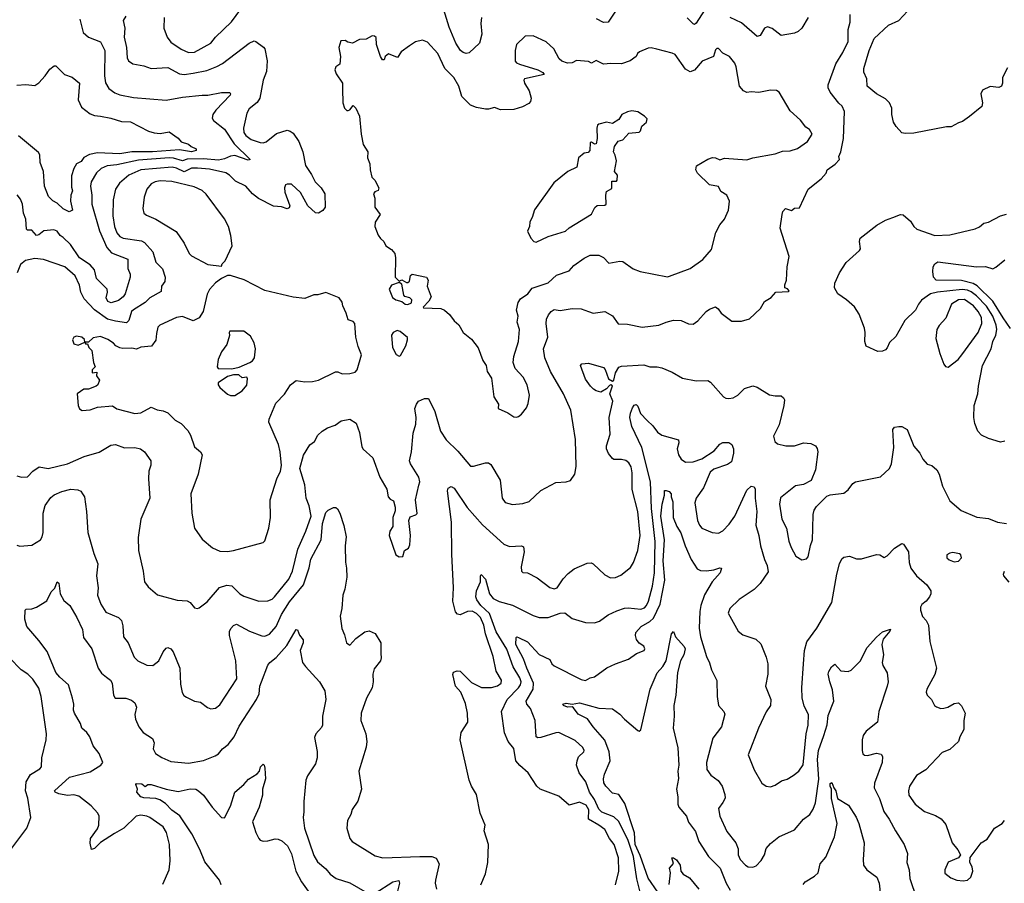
# Model space of a CAD drawing. Extents: x 1493970 to 1595317, y 729910 to 844791.
# Tile 320 of 338: x 1561753 to 1568351, y 813874 to 819661. Entities that reach past the tile are written whole.
import ezdxf

# ---------------------------------------------------------------- set-up
doc = ezdxf.new("R2010")
doc.units = 0

msp = doc.modelspace()

# ---------------------------------------------------------------- linework, layer by layer
at = {"layer": '0CON10XD'}
for points in [[(1562885, 819441.5), (1562925, 819444.6), (1563034.5, 819505), (1563065.3, 819544.7), (1563172.7, 819647.3), (1563258.6, 819765)], [(1564847.5, 819675), (1564842.7, 819635), (1564850, 819565), (1564834.4, 819505), (1564765, 819438.8), (1564745, 819435.7), (1564725, 819440.6), (1564706.9, 819455), (1564675, 819504.4), (1564631.8, 819611.8), (1564587.2, 819757.2)], [(1562463.5, 819685), (1562447.5, 819655), (1562458.5, 819605), (1562453.8, 819545), (1562470, 819475), (1562473.1, 819405), (1562482, 819385), (1562512.5, 819365), (1562585, 819351.1), (1562635, 819333.3), (1562745, 819340.9), (1562825, 819299.1), (1562855, 819293.8), (1562915, 819302.5), (1563008.1, 819321.9), (1563075, 819346.5), (1563113, 819367), (1563291.2, 819505), (1563325, 819518.8), (1563336.1, 819516.1), (1563387.7, 819477.7), (1563395.7, 819465.7), (1563411.5, 819385), (1563407.8, 819315), (1563385.6, 819255), (1563363.1, 819135), (1563343.6, 819106.4), (1563290.8, 819065), (1563274.3, 819035), (1563252.5, 818935), (1563255.4, 818905), (1563269.1, 818885), (1563305, 818857.9), (1563365, 818837.8), (1563385, 818836.7), (1563405, 818843.6), (1563475, 818897.8), (1563545, 818921.5), (1563565, 818915.4), (1563585, 818900), (1563624.2, 818845), (1563650.6, 818775), (1563668.6, 818685), (1563709.4, 818625), (1563734.2, 818575), (1563772.9, 818535), (1563797.8, 818495), (1563799.5, 818405), (1563785, 818382.5), (1563755, 818363.8), (1563735, 818366.7), (1563685, 818414), (1563635, 818502.9), (1563575, 818558.5), (1563545, 818560), (1563535, 818554), (1563526.7, 818535), (1563529.5, 818505), (1563562.5, 818415), (1563559.4, 818400.6), (1563545, 818394.4), (1563507.4, 818407.4), (1563455, 818411.5), (1563352.7, 818462.7), (1563313.4, 818493.4), (1563268.9, 818545), (1563199.7, 818579.7), (1563159.5, 818619.5), (1563134.2, 818635), (1563025, 818659.5), (1562944.3, 818665.7), (1562903.8, 818666.2), (1562855, 818642.4), (1562805, 818665.6), (1562775, 818672.3), (1562565, 818656), (1562485, 818620), (1562421.9, 818565), (1562395.5, 818525), (1562379.1, 818455), (1562376.7, 818346.7), (1562387.6, 818275), (1562405, 818232.2), (1562425, 818209.1), (1562447.7, 818197.7), (1562568.6, 818178.6), (1562589, 818169), (1562644.4, 818105), (1562666.6, 818036.6), (1562710.9, 817990.9), (1562728.1, 817935), (1562725, 817907.5), (1562703.8, 817875), (1562700.6, 817839.4), (1562625, 817797.7), (1562593.4, 817766.6), (1562515, 817718.2), (1562502.7, 817705), (1562485, 817645.7), (1562469.6, 817630.4), (1562395, 817640.4), (1562342, 817655), (1562255, 817718.1), (1562185, 817791.8), (1562163.3, 817835), (1562155, 817881.4), (1562125, 817944), (1562055, 818004.4), (1561913.6, 818053.6), (1561855, 818060.5), (1561791.7, 818048.3), (1561758.8, 818021.2), (1561736.2, 817965)], [(1562722.5, 819675), (1562719.2, 819605), (1562740.8, 819545), (1562765, 819510.8), (1562835, 819463.5), (1562885, 819441.5)], [(1562955, 815721.2), (1563008.7, 815761.3), (1563093.2, 815856.8), (1563142.3, 815872.3), (1563175, 815868.8), (1563229.5, 815815), (1563255, 815797.9), (1563355, 815765.6), (1563415, 815766.2), (1563445, 815779.1), (1563461.8, 815795), (1563556.8, 815913.2), (1563580.3, 815965), (1563616.2, 816113.8), (1563670.9, 816235), (1563705.3, 816335), (1563694, 816404), (1563672.2, 816455), (1563663.5, 816545), (1563630, 816655), (1563656.1, 816743.9), (1563697.3, 816812.7), (1563728.8, 816835), (1563752, 816878), (1563780, 816905), (1563815, 816925.7), (1563866.2, 816945), (1563907.6, 816972.4), (1563965, 816985.6), (1564006.8, 816956.8), (1564030, 816895), (1564045, 816800), (1564055, 816784), (1564120, 816725), (1564166.1, 816596.1), (1564213.3, 816515), (1564222.5, 816465), (1564235, 816447.5), (1564257, 816437), (1564270, 816395), (1564269.5, 816370.5), (1564254.3, 816325.7), (1564254.1, 816265.9), (1564234.2, 816235), (1564229.2, 816205), (1564273.3, 816075), (1564295, 816062.5), (1564320, 816065), (1564332.5, 816105), (1564359.5, 816120.5), (1564368.3, 816141.7), (1564372.2, 816205), (1564360, 816305), (1564370.7, 816329.3), (1564407, 816343), (1564417, 816353), (1564406, 816445), (1564427.9, 816542.1), (1564434.3, 816565.7), (1564428.9, 816595), (1564371.2, 816685), (1564366, 816705), (1564378.6, 816765), (1564389.7, 816890.3), (1564407.9, 816952.1), (1564410, 816995), (1564401.8, 817055), (1564411.2, 817085), (1564425, 817104.2), (1564465, 817122), (1564493.3, 817123.3), (1564535, 817036), (1564573.8, 816905), (1564611.6, 816845), (1564689.4, 816769.4), (1564775, 816670.6), (1564795, 816670.5), (1564875, 816692.9), (1564895, 816692.5), (1564911.1, 816681.1), (1564972, 816575), (1564985.7, 816455.7), (1565005.5, 816425.5), (1565055, 816413.6), (1565125, 816419.4), (1565166.3, 816433.7), (1565245, 816506), (1565345, 816561.2), (1565415, 816563.8), (1565445, 816573.3), (1565474.1, 816615.9), (1565483, 816667), (1565478.3, 816848.3), (1565445.7, 817045), (1565396.7, 817155), (1565310.7, 817305), (1565272.7, 817395), (1565262.9, 817455), (1565292.7, 817535), (1565281.2, 817625), (1565283.3, 817655), (1565295.6, 817684.4), (1565313.6, 817706.4), (1565335, 817719.2), (1565375, 817712.5), (1565455, 817726), (1565515, 817724), (1565563.6, 817706.4), (1565595, 817693.8), (1565675, 817706), (1565725, 817676.2), (1565764.4, 817624.4), (1565825, 817620.8), (1565925, 817601.2), (1566035, 817613.6), (1566084.5, 817635.5), (1566135, 817647.8), (1566185, 817645.6), (1566235, 817623.8), (1566265, 817622), (1566297, 817643), (1566353.6, 817706.4), (1566375, 817722), (1566415, 817736.2), (1566433.9, 817723.9), (1566454.1, 817694.1), (1566525, 817641.2), (1566589.5, 817640.5), (1566643.9, 817656.1), (1566716.2, 817725), (1566745, 817772.5), (1566789.3, 817800.7), (1566820, 817835), (1566905, 817840), (1566910, 817845), (1566898.3, 817858.3), (1566880, 817865), (1566880, 817885), (1566892.5, 817915), (1566896.7, 818005), (1566908.8, 818075), (1566848, 818265), (1566862, 818355), (1566866.7, 818375), (1566885, 818396.7), (1566925, 818383.3), (1566945, 818397.5), (1566979.5, 818400.5), (1567036.2, 818525), (1567124.2, 818595.8), (1567156.1, 818633.9), (1567163.8, 818655), (1567217.1, 818692.9), (1567246.2, 818725), (1567241.2, 818745), (1567255.8, 818775), (1567274, 818865), (1567279.6, 819045), (1567265, 819081.4), (1567241.9, 819101.9), (1567184.2, 819175), (1567170, 819205), (1567170, 819225), (1567221.4, 819365), (1567268.3, 819441.7), (1567304, 819515), (1567304.3, 819595.7), (1567318.1, 819645), (1567318.6, 819695)], [(1565745, 819719.2), (1565695.4, 819644.6), (1565665, 819642.5), (1565617.6, 819667.6)], [(1566342.1, 819725), (1566285, 819638), (1566275, 819630), (1566265, 819632.5), (1566225, 819674.2)], [(1567036.1, 819676.1), (1566994, 819605), (1566968.7, 819581.3), (1566945, 819570.6), (1566855, 819554.3), (1566795, 819602.7), (1566765, 819612.3), (1566743.3, 819605), (1566715, 819556), (1566695, 819548.6), (1566590.4, 819640.4), (1566515, 819675.2)], [(1568371.7, 819338.3), (1568339.1, 819275), (1568338.6, 819235), (1568331.2, 819215), (1568315, 819208), (1568255, 819213.3), (1568205, 819188.4), (1568194.4, 819165), (1568204.7, 819105), (1568200.5, 819079.5), (1568118.3, 819011.7), (1568070.7, 818979.3), (1568045, 818970), (1567995, 818942.5), (1567963, 818943), (1567745, 818900), (1567687.6, 818897.6), (1567665, 818902.5), (1567625.7, 818945), (1567609.4, 818975), (1567598.1, 819025), (1567598.3, 819068.3), (1567581.9, 819105), (1567555, 819131.5), (1567493.5, 819163.5), (1567430.8, 819215), (1567428.8, 819265), (1567410.3, 819310.3), (1567409.4, 819335), (1567444.6, 819455), (1567478, 819535), (1567575, 819624), (1567643.8, 819655), (1567702.4, 819717.6)], [(1562156, 819665), (1562179.2, 819575), (1562214.5, 819544.5), (1562295, 819513.8), (1562324.2, 819455.8), (1562322, 819285), (1562327.5, 819237.5), (1562349.8, 819199.8), (1562391.7, 819171.7), (1562425, 819157.8), (1562515, 819140.4), (1562735, 819122.7), (1562845, 819142.5), (1562975, 819156.5), (1563015, 819154.5), (1563105, 819174.5), (1563162.3, 819172.3), (1563166.9, 819165), (1563163.3, 819155), (1563068.2, 819055), (1563047.1, 819025), (1563042.2, 819002.2), (1563051.9, 818985), (1563126.6, 818926.6), (1563189.9, 818829.9), (1563298, 818725), (1563285, 818720.6), (1563195, 818750.7), (1563165, 818746.6), (1563125, 818728.1), (1563085, 818720.4), (1562985, 818728.7), (1562875, 818725.6), (1562844, 818716), (1562785, 818733.4), (1562755, 818735.6), (1562549.7, 818720.3), (1562405, 818688.8), (1562338.4, 818681.6), (1562300, 818665), (1562267.3, 818635), (1562232.1, 818575), (1562228.5, 818545), (1562236.8, 818485), (1562236.6, 818425), (1562287, 818247), (1562336.8, 818135), (1562368.1, 818098.1), (1562477.1, 818057.1), (1562477.1, 817995), (1562492.6, 817955), (1562493.7, 817935), (1562460.3, 817825), (1562446, 817804), (1562415, 817780.3), (1562365.5, 817764.5), (1562345, 817771.9), (1562333.1, 817796.9), (1562341.9, 817835), (1562338.6, 817855), (1562267.6, 817927.6), (1562254, 817985), (1562225, 818017.6), (1562154.3, 818065), (1562093.3, 818155), (1562045, 818202.9), (1562024.7, 818214.7), (1562005, 818244.4), (1561982.6, 818252.6), (1561915, 818246.2), (1561881.4, 818218.6), (1561865.3, 818215.3), (1561835, 818251.8), (1561805, 818252), (1561798.1, 818258.1), (1561793.6, 818325), (1561779.5, 818365), (1561771.4, 818425), (1561759.7, 818459.7), (1561737, 818487)], [(1565083, 816997), (1565095, 817002.5), (1565115, 817017.5), (1565149.5, 817060.5), (1565161.2, 817088.8), (1565170, 817145), (1565154.2, 817215), (1565126.2, 817265), (1565073.3, 817323.3), (1565060.8, 817365), (1565064.2, 817405), (1565096.5, 817505), (1565101.9, 817585), (1565087.5, 817635), (1565094.2, 817675), (1565082.9, 817715), (1565093.6, 817766.4), (1565108.9, 817791.1), (1565157.1, 817825), (1565188.1, 817861.9), (1565295, 817899.1), (1565350.9, 817949.1), (1565435, 817977.5), (1565466.7, 818015), (1565535, 818063.1), (1565575, 818082.5), (1565635, 818083.8), (1565665, 818068), (1565700.7, 818030.7), (1565775, 818044), (1565795, 818042), (1565865, 817990.8), (1565910, 817975), (1566095, 817938), (1566108.3, 817941.7), (1566246.6, 817993.4), (1566330.8, 818055), (1566388.3, 818121.7), (1566418.6, 818235), (1566445, 818286.7), (1566475.9, 818324.1), (1566502, 818385), (1566509.4, 818445), (1566490.8, 818485), (1566450.3, 818510.3), (1566435, 818543.3), (1566376, 818555), (1566295, 818633.3), (1566283.3, 818655), (1566288.3, 818681.7), (1566365, 818727.5), (1566395, 818737.5), (1566415, 818735.8), (1566445, 818721.2), (1566475, 818734), (1566625, 818721.4), (1566665.4, 818734.6), (1566815, 818762.9), (1566865, 818781.4), (1566915, 818782), (1566965, 818798), (1567032, 818845), (1567062.5, 818895), (1567046, 818925), (1567021.5, 818941.5), (1566985, 818988.8), (1566915, 819050), (1566842.5, 819175), (1566825, 819186.2), (1566785, 819189.2), (1566705, 819174.3), (1566655, 819178), (1566625, 819173.8), (1566604.2, 819184.2), (1566575.9, 819215.9), (1566554.3, 819344.3), (1566545, 819370), (1566510, 819415), (1566465, 819437.5), (1566435, 819468.8), (1566425, 819468.8), (1566415, 819460), (1566403.3, 819415), (1566326.3, 819383.7), (1566275, 819322.5), (1566245, 819311.8), (1566215, 819330), (1566145, 819427.5), (1566125, 819437.5), (1566023, 819463), (1565985, 819472.9), (1565965, 819470.8), (1565906.7, 819445), (1565893.8, 819435), (1565883.3, 819415), (1565843.8, 819385), (1565785, 819364.5), (1565715, 819368.5), (1565665, 819364), (1565615, 819387.1), (1565585, 819370.8), (1565565, 819380.8), (1565485, 819388.8), (1565455, 819372.5), (1565425, 819369.4), (1565385, 819384.2), (1565368.8, 819398.8), (1565331.4, 819465), (1565282.1, 819512.1), (1565195, 819552.2), (1565139.4, 819550.6), (1565083.1, 819495), (1565072.7, 819455), (1565073.7, 819383.7), (1565082, 819372), (1565102.5, 819362.5), (1565225.5, 819325.5), (1565258.3, 819308.3), (1565267.5, 819295), (1565135.6, 819264.4), (1565130.8, 819255), (1565135.7, 819235), (1565166, 819185), (1565180, 819135), (1565175.9, 819114.1), (1565165, 819100), (1565122.3, 819077.7), (1565065, 819058.8), (1564975, 819057.5), (1564935, 819073.8), (1564895, 819060.8), (1564875, 819060.8), (1564815, 819072), (1564775, 819088), (1564716.8, 819146.8), (1564695.7, 819215), (1564662.2, 819275), (1564601.4, 819335), (1564555, 819434), (1564485, 819510), (1564453, 819523), (1564405, 819513.3), (1564365, 819486.2), (1564310, 819445), (1564285, 819407.5), (1564225, 819432), (1564203.3, 819415), (1564195, 819393.3), (1564185, 819393.3), (1564171.2, 819415), (1564143.8, 819495), (1564141.7, 819541.7), (1564131.7, 819551.7), (1564115, 819552.5), (1564075, 819530), (1564031.2, 819528.8), (1563983, 819503), (1563951.2, 819511.2), (1563935, 819522.5), (1563905, 819520), (1563892.5, 819475), (1563903.3, 819415), (1563897.5, 819362.5), (1563872.5, 819345), (1563864, 819325), (1563875, 819297.5), (1563916.7, 819235), (1563916.7, 819195), (1563918.8, 819105), (1563929.5, 819069.5), (1563945, 819053.3), (1563955, 819053.3), (1563965, 819057.5), (1563987, 819087), (1564005, 819067.5), (1564030, 819015), (1564040.8, 818895), (1564054, 818825), (1564086.7, 818775), (1564083.8, 818735), (1564098.8, 818695), (1564101.2, 818655), (1564113.8, 818605), (1564133.3, 818585), (1564160, 818535), (1564155, 818517.5), (1564132.7, 818507.3), (1564123.8, 818495), (1564133.3, 818465), (1564133.8, 818405), (1564168.8, 818355), (1564136, 818305), (1564133.8, 818275), (1564155, 818217.5), (1564170, 818195), (1564192.5, 818175), (1564207.5, 818145), (1564245, 818122.5), (1564266.7, 818095), (1564272.5, 818065), (1564270, 817935), (1564295, 817910), (1564315, 817917.5), (1564345, 817900), (1564355, 817900), (1564365, 817910), (1564373, 817947), (1564383, 817957), (1564480, 817935), (1564490, 817915), (1564483.8, 817875), (1564510, 817805), (1564494.3, 817775.7), (1564457.5, 817735), (1564460, 817730), (1564575, 817726.9), (1564600, 817715), (1564634, 817685), (1564665, 817643.8), (1564695.6, 817615.6), (1564725, 817566.2), (1564781.2, 817521.2), (1564825, 817462.5), (1564857, 817377), (1564878.8, 817345), (1564886.2, 817305), (1564915, 817260), (1564930, 817135), (1564962.5, 817085), (1564960, 817055), (1565025, 817027.5), (1565065, 817000), (1565083, 816997)], [(1561735, 819223.6), (1561795, 819226.7), (1561855, 819221.4), (1561880.9, 819239.1), (1561925, 819284.2), (1561955, 819330), (1561985, 819352), (1561995, 819352), (1562053.1, 819293.1), (1562105, 819275.7), (1562155, 819236.7), (1562144.4, 819125), (1562167.5, 819075), (1562225, 819030.5), (1562255, 819018.5), (1562295, 819014.5), (1562365, 819001.2), (1562435, 818978.5), (1562495, 818977.3), (1562616.7, 818915), (1562655, 818902.9), (1562695, 818898.6), (1562755, 818910), (1562815, 818866.7), (1562835, 818843.8), (1562885, 818828), (1562902, 818812), (1562936.7, 818795), (1562936.2, 818785), (1562905, 818776.5), (1562825, 818790), (1562644, 818776), (1562505.2, 818774.9), (1562425, 818763), (1562275, 818768.4), (1562221.4, 818758.6), (1562182.5, 818737.5), (1562165, 818711.5), (1562134.5, 818695), (1562115.5, 818665), (1562100.4, 818615), (1562100.9, 818539.1), (1562106.2, 818515), (1562096.9, 818485), (1562094.2, 818444.2), (1562106.7, 818385), (1562085, 818373.8), (1562045, 818394.3), (1562005, 818432.9), (1561975, 818448), (1561945.6, 818475.6), (1561920.4, 818545), (1561912.3, 818645), (1561890.8, 818705), (1561888.5, 818755), (1561880.4, 818770.4), (1561745, 818882.3)], [(1565215, 818171.2), (1565295, 818208.8), (1565410, 818245), (1565434.3, 818265.7), (1565585, 818358), (1565607.9, 818402.1), (1565623.8, 818416.2), (1565675, 818419.2), (1565683.8, 818425), (1565680.6, 818485), (1565685, 818510), (1565720, 818530), (1565720.7, 818579.3), (1565751.7, 818578.3), (1565756.7, 818585), (1565759.3, 818619.3), (1565740, 818645), (1565751.2, 818715), (1565743.9, 818753.9), (1565733.3, 818775), (1565739.3, 818810.7), (1565763.6, 818846.4), (1565795, 818856.2), (1565835, 818901.2), (1565905, 818906.7), (1565913.9, 818916.1), (1565921.7, 818948.3), (1565952.5, 818975), (1565957, 818997), (1565940, 819015), (1565895, 819043.3), (1565855, 819050), (1565825, 819043.3), (1565787.5, 819025), (1565767.7, 818992.3), (1565725, 818966.7), (1565685, 818974.2), (1565635, 818960.8), (1565625.8, 818954.2), (1565621.4, 818935), (1565623.3, 818865), (1565615, 818830), (1565605, 818827.5), (1565585, 818840), (1565575, 818837.5), (1565574, 818785), (1565561.7, 818771.7), (1565535, 818766), (1565498.6, 818735), (1565486, 818674), (1565426.2, 818645), (1565332.2, 818567.8), (1565203.3, 818386.7), (1565187.5, 818335), (1565172.2, 818307.8), (1565168.8, 818275), (1565156, 818245), (1565177.7, 818197.7), (1565197.5, 818175), (1565215, 818171.2)], [(1563105, 818010), (1563110, 818025), (1563130, 818045), (1563176.7, 818145), (1563168.8, 818215), (1563152, 818275), (1563125, 818326.7), (1563002.4, 818492.4), (1562975, 818515.7), (1562921.4, 818541.4), (1562772.6, 818577.4), (1562695, 818582), (1562661.2, 818575), (1562635, 818561.9), (1562605, 818526.2), (1562588.3, 818471.7), (1562577.5, 818395), (1562586.2, 818365), (1562602.1, 818352.1), (1562665, 818325.7), (1562801.7, 818241.7), (1562854.4, 818164.4), (1562888, 818095), (1562905, 818078), (1563015, 818020), (1563105, 818010)], [(1568355, 816836.2), (1568325, 816830.8), (1568244.2, 816854.2), (1568197.7, 816877.7), (1568173.8, 816905), (1568152.5, 816955), (1568145.8, 816995), (1568148.9, 817075), (1568174.4, 817155), (1568177.8, 817205), (1568205.5, 817345), (1568261.8, 817455), (1568274.7, 817505), (1568293.3, 817546.7), (1568300.5, 817585), (1568296.1, 817615), (1568273.5, 817675), (1568232.2, 817742.2), (1568165, 817810), (1568127.7, 817837.7), (1568105, 817848.1), (1568067.5, 817852.5), (1567903.5, 817836.5), (1567855.9, 817824.1), (1567795, 817781.2), (1567775, 817756.2), (1567755, 817713.8), (1567684.2, 817645), (1567625, 817537.5), (1567581.2, 817498.8), (1567567, 817463), (1567555, 817450), (1567535, 817440), (1567503, 817437), (1567424.3, 817474.3), (1567415.8, 817505), (1567419.2, 817565), (1567414.3, 817595), (1567378.9, 817688.9), (1567347.2, 817737.2), (1567294, 817785), (1567236.2, 817825), (1567214, 817865), (1567216, 817895), (1567246, 817965), (1567291.2, 818035), (1567381.2, 818115), (1567386.2, 818125), (1567380, 818175), (1567385, 818196.7), (1567496.4, 818283.6), (1567555, 818317.1), (1567605, 818336), (1567655, 818356), (1567673.9, 818353.9), (1567722, 818312), (1567744.3, 818275), (1567765, 818258), (1567885, 818215.6), (1567985, 818218.9), (1568155, 818260), (1568185, 818274), (1568213.2, 818296.8), (1568245, 818304.2), (1568325, 818346), (1568365, 818358.8)], [(1568392.8, 817592.8), (1568342.5, 817662.5), (1568274.8, 817775), (1568168.3, 817878.3), (1568142.6, 817892.6), (1568065, 817912.8), (1567895, 817915.3), (1567877.2, 817935), (1567871.3, 817975), (1567875, 818006.2), (1567885.8, 818025), (1567905, 818038.5), (1568165, 818005.6), (1568225, 818007.8), (1568275, 817992.5), (1568295, 818002.5), (1568355, 818052.5)], [(1563145, 816096.9), (1563185, 816104.4), (1563385, 816157.5), (1563395, 816170), (1563422.5, 816255), (1563434.2, 816325), (1563431.9, 816445), (1563476.7, 816585), (1563501.2, 816635), (1563506.5, 816673.5), (1563498.5, 816765), (1563486.4, 816815), (1563422.5, 816965), (1563424.4, 816985), (1563469.1, 817090.9), (1563527.9, 817152.1), (1563568.8, 817215), (1563605, 817244), (1563665, 817234.2), (1563715, 817236), (1563755, 817245.8), (1563868.8, 817301.2), (1563885, 817302.5), (1563915, 817289.2), (1563965, 817289.4), (1564000.3, 817299.7), (1564015.4, 817314.6), (1564043.1, 817415), (1564020.8, 817470.8), (1564006.2, 817533.8), (1564000, 817625), (1563988.3, 817638.3), (1563955, 817650), (1563942, 817695), (1563918, 817745), (1563915, 817767.5), (1563895, 817797.5), (1563805, 817832.5), (1563751.7, 817818.3), (1563725, 817817.5), (1563665, 817793.3), (1563585, 817801.2), (1563395, 817846.2), (1563257.7, 817917.7), (1563165, 817947.5), (1563145, 817947.5), (1563105, 817927.5), (1563065, 817897.5), (1563025.9, 817854.1), (1563008.8, 817821.2), (1562981.9, 817705), (1562955, 817663.1), (1562915, 817644.5), (1562845, 817672.9), (1562803.4, 817666.6), (1562693.3, 817615), (1562680, 817600), (1562670.6, 817559.4), (1562665, 817513.3), (1562636.1, 817473.9), (1562565, 817466.7), (1562535, 817453.8), (1562505, 817460), (1562445, 817457.5), (1562425, 817463.3), (1562397, 817477), (1562383, 817493), (1562345, 817517.5), (1562295, 817537.5), (1562245, 817530), (1562215, 817500), (1562190, 817500), (1562188.3, 817518.3), (1562170, 817535), (1562135, 817540.8), (1562116.8, 817533.2), (1562108.1, 817515), (1562115, 817488.8), (1562145, 817481.2), (1562190, 817500), (1562195, 817490), (1562208.3, 817488.3), (1562217.5, 817465), (1562237.5, 817445), (1562247.5, 817365), (1562260, 817335), (1562240, 817315), (1562240, 817295), (1562270, 817300), (1562267.5, 817275), (1562287.5, 817245), (1562278, 817215), (1562266, 817205), (1562215, 817184.5), (1562184.2, 817185.8), (1562137.5, 817155), (1562146.2, 817075), (1562155, 817053.3), (1562172.9, 817042.9), (1562225, 817047.5), (1562275, 817065.6), (1562375, 817073.8), (1562404.3, 817054.3), (1562525, 817022.5), (1562565, 817027.5), (1562635, 817065.6), (1562675, 817048), (1562715, 817040.6), (1562746.2, 817026.2), (1562761.8, 817011.8), (1562795, 816978.1), (1562835, 816956), (1562879.3, 816909.3), (1562897.3, 816877.3), (1562925, 816798.8), (1562965.7, 816765.7), (1562975.9, 816745.9), (1562948.8, 816615), (1562900, 816485), (1562905.8, 816355), (1562924.4, 816254.4), (1562975, 816180), (1563045, 816122.9), (1563095, 816099.4), (1563145, 816096.9)], [(1564355, 817753.3), (1564379.2, 817765), (1564380.6, 817785), (1564368.3, 817798.3), (1564335, 817807.5), (1564327.5, 817815), (1564315, 817890), (1564295, 817900), (1564245, 817883.3), (1564229.2, 817855), (1564250.7, 817800.7), (1564274.4, 817784.4), (1564315, 817773.3), (1564335.7, 817755.7), (1564355, 817753.3)], [(1567975, 817334), (1568041.2, 817385), (1568067.1, 817415), (1568175.4, 817565), (1568200.8, 817625), (1568198.8, 817665), (1568175.3, 817705), (1568143.4, 817745), (1568085, 817785.6), (1568045, 817784.1), (1567996.4, 817755), (1567958.6, 817661.4), (1567915, 817612.9), (1567898.5, 817585), (1567891.8, 817525), (1567917.8, 817425), (1567945, 817352.5), (1567956.4, 817336.4), (1567975, 817334)], [(1563175, 817322.5), (1563225, 817332.5), (1563295, 817363.5), (1563312.9, 817375), (1563326.9, 817395), (1563334.3, 817455), (1563324.2, 817495), (1563300.3, 817540.3), (1563255, 817574), (1563161.2, 817575), (1563156, 817565), (1563158.8, 817545), (1563141.2, 817485), (1563105.8, 817435), (1563084, 817385), (1563076.7, 817335), (1563084.2, 817324.2), (1563175, 817322.5)], [(1564295, 817405.8), (1564305, 817412), (1564340, 817475), (1564352.5, 817515), (1564351.7, 817531.7), (1564302.3, 817572.3), (1564282.3, 817577.7), (1564255, 817566), (1564245, 817547.5), (1564252.1, 817465), (1564275, 817417.1), (1564295, 817405.8)], [(1564843.8, 813865), (1564875, 813937.5), (1564890, 814015), (1564895.7, 814134.3), (1564866, 814225), (1564872.5, 814265), (1564838.6, 814345), (1564815, 814470), (1564780, 814525), (1564764, 814565), (1564705.7, 814835), (1564711.4, 814885), (1564756, 814954), (1564754.7, 815014.7), (1564740.2, 815080.2), (1564709.2, 815155), (1564672.5, 815195), (1564656.4, 815273.6), (1564660.5, 815289.5), (1564685, 815298.8), (1564705, 815296.2), (1564779.7, 815219.7), (1564847, 815187), (1564915, 815186.9), (1564955, 815197.5), (1564979.4, 815215), (1564981.5, 815235), (1564946.5, 815296.5), (1564925.4, 815395), (1564873.7, 815545), (1564864.3, 815605), (1564840.8, 815655), (1564815, 815681.8), (1564785, 815697.1), (1564754.7, 815695.3), (1564705, 815674.3), (1564687.9, 815677.9), (1564674.5, 815694.5), (1564655.4, 815765), (1564660.9, 815855), (1564649.8, 816080.2), (1564647.5, 816295), (1564620, 816505), (1564625, 816521.4), (1564645, 816532.5), (1564665, 816522), (1564752.7, 816392.7), (1564855, 816275.6), (1564998, 816148), (1565035, 816130.4), (1565115, 816135.6), (1565129.4, 816129.4), (1565134.2, 816095), (1565114, 815994), (1565116.4, 815966.4), (1565125, 815957.5), (1565155, 815954), (1565221.2, 815921.2), (1565305, 815855.7), (1565335, 815846.9), (1565354, 815855), (1565395.7, 815915), (1565428.6, 815951.4), (1565468, 815982), (1565555, 816019.2), (1565581.7, 816021.7), (1565595, 816016.2), (1565675, 815941.2), (1565711.2, 815921.2), (1565745, 815922.5), (1565780.9, 815939.1), (1565845, 815990.8), (1565865.5, 816025), (1565894.3, 816104.3), (1565911.8, 816205), (1565895.9, 816365), (1565857.7, 816512.3), (1565856.7, 816625), (1565850.4, 816665), (1565835, 816691.4), (1565815, 816706.7), (1565785, 816714.5), (1565735, 816714.3), (1565725, 816720), (1565699.2, 816755), (1565686, 816785), (1565685.8, 816805), (1565710.6, 816885), (1565703.6, 816996.4), (1565728.2, 817105), (1565707.8, 817155), (1565725, 817207.5), (1565715, 817214.4), (1565705, 817209.6), (1565685, 817187.1), (1565647.5, 817165), (1565615, 817173.3), (1565599.2, 817185), (1565577.5, 817205), (1565545, 817252.5), (1565510, 817345), (1565520, 817355), (1565565, 817360.8), (1565665, 817330), (1565676.4, 817316.4), (1565699.1, 817255), (1565725, 817239.1), (1565735, 817245.7), (1565745.3, 817294.7), (1565767.8, 817332.2), (1565785, 817339.4), (1565935, 817348.5), (1565975, 817334.4), (1566025.7, 817335.7), (1566055, 817327.5), (1566125, 817300), (1566195, 817260), (1566285, 817242), (1566365, 817243.8), (1566382.7, 817232.7), (1566468.8, 817135), (1566485, 817126), (1566505, 817122.5), (1566535, 817128), (1566565, 817146.2), (1566609.5, 817190.5), (1566665, 817207.1), (1566695, 817198.6), (1566778.3, 817148.3), (1566815, 817140), (1566855, 817141.2), (1566871.7, 817128.3), (1566877.5, 817115), (1566874.4, 817075.6), (1566842.7, 816947.3), (1566805, 816870), (1566813.3, 816835), (1566830, 816820), (1566886.1, 816806.1), (1566945, 816805.8), (1567005, 816826.2), (1567055, 816820.8), (1567086.2, 816805), (1567097.3, 816787.3), (1567100.8, 816765), (1567085.8, 816645), (1567055.6, 816574.4), (1567005, 816546.7), (1566951.2, 816538.8), (1566851.7, 816458.3), (1566845.5, 816415), (1566860.5, 816315), (1566890.9, 816255), (1566907.4, 816167.4), (1566922.9, 816125), (1566955, 816066.7), (1566995, 816042.5), (1567025, 816048.8), (1567037.3, 816062.7), (1567052.1, 816137.9), (1567065.7, 816175), (1567068.5, 816251.5)], [(1563195, 817142), (1563245, 817173.3), (1563275, 817213.3), (1563280, 817255), (1563275.8, 817265.8), (1563245, 817262.5), (1563222, 817282), (1563185, 817280.8), (1563145, 817270), (1563083, 817227), (1563083.5, 817215), (1563095, 817197.1), (1563145, 817152.5), (1563165, 817142), (1563195, 817142)], [(1565705, 814174.6), (1565673.6, 814235), (1565635, 814264.7), (1565564.8, 814304.8), (1565567.9, 814367.9), (1565548, 814398), (1565505, 814417.5), (1565435, 814398.5), (1565365, 814459.4), (1565240, 814505), (1565218.6, 814525), (1565160, 814615), (1565104, 814664), (1565078.5, 814695), (1565065, 814777.5), (1565026.7, 814825), (1565002.1, 814882.1), (1564981.5, 815025), (1565019.3, 815105), (1565095.9, 815185), (1565108.8, 815205), (1565112.5, 815225), (1565105, 815250.5), (1565061, 815325), (1565016.5, 815443.5), (1564945, 815558.9), (1564902, 815682), (1564842.5, 815735), (1564815.8, 815775), (1564810.3, 815795), (1564814.2, 815835), (1564841.8, 815895), (1564840, 815935), (1564845, 815943.8), (1564875, 815912.5), (1564900.4, 815815), (1564925, 815783.8), (1564965, 815762.9), (1565055, 815738.5), (1565195, 815668.1), (1565235, 815655.6), (1565295, 815656.5), (1565375, 815684.4), (1565405, 815687.5), (1565455, 815648.8), (1565545, 815622.5), (1565605, 815619.2), (1565639.3, 815630.7), (1565697.4, 815672.6), (1565755, 815700), (1565805, 815717.3), (1565829.6, 815719.6), (1565915, 815710.8), (1565939, 815721), (1565953.6, 815736.4), (1565967.3, 815765), (1565994.2, 815865), (1566005.8, 815955), (1566010.7, 816165), (1565987.2, 816385), (1565979.1, 816565), (1565921.8, 816795), (1565854.7, 816935), (1565842.7, 816995), (1565845.4, 817025), (1565858.9, 817061.1), (1565870.9, 817079.1), (1565885, 817082.5), (1565895, 817072), (1565912.4, 817022.4), (1565956.7, 816975), (1565995, 816940.9), (1566027.4, 816897.4), (1566055, 816877.3), (1566166.7, 816845), (1566169.4, 816825), (1566158.8, 816785), (1566167.7, 816745), (1566185, 816715.6), (1566215, 816696.7), (1566265, 816699.2), (1566325, 816718.2), (1566407.8, 816772.2), (1566445, 816816.4), (1566465, 816828.5), (1566505, 816829.2), (1566526.2, 816815), (1566536, 816785), (1566535.8, 816755.8), (1566522.1, 816697.9), (1566495, 816680), (1566405, 816650), (1566379.6, 816630.4), (1566334.8, 816525.2), (1566286.7, 816455), (1566278.1, 816425), (1566295.4, 816305), (1566307.5, 816275), (1566325, 816254.3), (1566392.5, 816225), (1566435, 816220), (1566465, 816236.9), (1566508, 816282), (1566546.2, 816335), (1566625, 816508), (1566655, 816536), (1566675, 816530), (1566682, 816515), (1566680.5, 816455), (1566692.5, 816365), (1566686.8, 816275), (1566706.9, 816205), (1566716.4, 816136.4), (1566744.5, 816044.5), (1566762.9, 816005), (1566767.9, 815962.1), (1566715, 815883.3), (1566675.8, 815844.2), (1566574.5, 815775.5), (1566511.4, 815715), (1566500.8, 815685), (1566566.7, 815565), (1566599.7, 815539.7), (1566685, 815510), (1566718.8, 815478.8), (1566755, 815390), (1566766.1, 815346.1), (1566766.2, 815315), (1566766.2, 815275), (1566751.2, 815195), (1566786.4, 815106.4), (1566783.3, 815065), (1566755, 815022.5), (1566703.1, 814915), (1566634, 814735), (1566675.7, 814635.7), (1566726.7, 814545), (1566755, 814526.2), (1566785, 814521.2), (1566815, 814531.2), (1566858.8, 814561.2), (1566895, 814572.9), (1566935, 814596), (1566974.4, 814625.6), (1567002, 814668), (1567022.5, 814875), (1567036.4, 814935), (1567039.2, 815005), (1567010.8, 815060.8), (1566997, 815117), (1566994.4, 815185), (1567005.5, 815345.5), (1567011.2, 815435), (1567027.6, 815492.4), (1567095, 815584), (1567195.4, 815755), (1567227.7, 815945), (1567246.9, 816015), (1567262.4, 816047.6), (1567275, 816060), (1567313.6, 816066.4), (1567359.7, 816049.7), (1567395, 816049.2), (1567495, 816078.8), (1567515.9, 816075.9), (1567545, 816057.5), (1567565, 816068.8), (1567615, 816120), (1567665, 816151.8), (1567675, 816146.4), (1567708.5, 816095), (1567714, 816024), (1567725.6, 815985), (1567762.5, 815935), (1567831.4, 815875), (1567858.6, 815835), (1567859.2, 815815), (1567850, 815795), (1567826.2, 815765), (1567797.7, 815742.3), (1567788.8, 815725), (1567788.8, 815705), (1567803, 815663), (1567826.7, 815635), (1567842, 815605), (1567852.5, 815495), (1567896, 815315), (1567885.9, 815274.1), (1567831.2, 815175), (1567826.7, 815155), (1567833.3, 815135), (1567862.5, 815105), (1567882.5, 815065), (1567896.4, 815056.4), (1567925, 815046.2), (1567945, 815048), (1567972.5, 815055), (1568015, 815078.8), (1568043, 815083), (1568063.6, 815063.6), (1568088, 815015), (1568078.8, 814965), (1568080, 814905), (1568053.4, 814856.6), (1568044, 814825), (1567985, 814770), (1567935, 814750), (1567825.7, 814635), (1567763.3, 814596.7), (1567715.7, 814525), (1567708.6, 814495), (1567710.8, 814465), (1567752.5, 814405), (1567815, 814355.7), (1567889.3, 814329.3), (1567926.8, 814306.8), (1567958.3, 814268.3), (1568002.5, 814145), (1568038.8, 814098.8), (1568056.7, 814065), (1568044.1, 814045.9), (1567974.5, 814015.5), (1567952.5, 813965), (1567953.2, 813943.2), (1567991.7, 813911.7), (1568032.5, 813895), (1568075, 813891.4), (1568105, 813895.8), (1568127.5, 813915), (1568139.2, 813955), (1568136, 813985), (1568120, 814015), (1568121.7, 814048.3), (1568195, 814146.7), (1568235, 814170), (1568285, 814244), (1568335.6, 814274.4), (1568351.2, 814295)], [(1567068.5, 816251.5), (1567069.2, 816345), (1567076, 816375), (1567091.7, 816398.3), (1567161.2, 816468.8), (1567185, 816478), (1567275, 816488.8), (1567305, 816510), (1567335, 816553.3), (1567354.3, 816565.7), (1567520.9, 816599.1), (1567580.8, 816655), (1567595.6, 816685), (1567609.5, 816795), (1567603.8, 816915), (1567615, 816930), (1567645, 816936), (1567665, 816936), (1567700, 816915), (1567744.3, 816804.3), (1567785, 816757.5), (1567805, 816717.5), (1567835, 816683.3), (1567865, 816673.3), (1567898.8, 816645), (1567914, 816615), (1567936, 816535), (1567986.6, 816436.6), (1568061.7, 816371.7), (1568167.7, 816327.7), (1568245, 816320), (1568305, 816294.3), (1568365.6, 816285.6)], [(1561735, 816603.8), (1561766.1, 816596.1), (1561805, 816598), (1561841.2, 816635), (1561884.5, 816665.5), (1561945, 816653.1), (1562074.6, 816685.4), (1562186.3, 816733.7), (1562285, 816763.5), (1562365, 816810.6), (1562395.5, 816815.5), (1562455, 816793.1), (1562525, 816795.6), (1562563.3, 816785), (1562588.8, 816765), (1562632.5, 816705), (1562632.7, 816677.3), (1562618, 816635), (1562615.7, 816584.3), (1562624.3, 816455), (1562565.8, 816314.2), (1562547.3, 816192.7), (1562550, 816105), (1562580.8, 815965), (1562588.6, 815895), (1562615, 815860), (1562677, 815807), (1562807.7, 815772.3), (1562875, 815766.2), (1562895.9, 815755.9), (1562925, 815720), (1562945, 815716.7), (1562955, 815721.2)], [(1561735, 816140), (1561755, 816133.8), (1561835, 816139.2), (1561893.4, 816176.6), (1561905, 816196), (1561911.6, 816225), (1561911.5, 816355), (1561923.6, 816405), (1561960.9, 816459.1), (1561985, 816478.1), (1562035, 816500.5), (1562095, 816515.5), (1562142, 816512), (1562161.9, 816501.9), (1562174.2, 816485), (1562186.7, 816465), (1562202, 816365), (1562210, 816225), (1562249.4, 816085), (1562276.9, 816015), (1562267.5, 815935), (1562278.6, 815855), (1562274.4, 815805), (1562296.9, 815745), (1562331.4, 815691.4), (1562414.5, 815654.5), (1562435.4, 815635.4), (1562445, 815600), (1562450, 815525), (1562479.2, 815485), (1562520.3, 815390.3), (1562545.5, 815365.5), (1562605, 815336.7), (1562645.5, 815334.5), (1562685, 815364.3), (1562715.6, 815425), (1562735, 815449.2), (1562745.9, 815454.1), (1562766.9, 815445), (1562780.9, 815425), (1562827.1, 815315), (1562831.1, 815208.9), (1562842.1, 815152.1), (1562853, 815133), (1562870.9, 815120.9), (1562925, 815096), (1562965, 815088.8), (1563011.7, 815051.7), (1563035, 815043.3), (1563065, 815048), (1563095, 815070.8), (1563207.3, 815245), (1563201.8, 815365), (1563158.2, 815535), (1563158.5, 815561.5), (1563168.3, 815581.7), (1563185, 815601.2), (1563205, 815611.2), (1563294, 815564), (1563375, 815533.1), (1563395, 815531.5), (1563426.7, 815543.3), (1563472.7, 815595), (1563507.6, 815675), (1563560.1, 815759.9), (1563655.6, 815874.4), (1563692.4, 815987.6), (1563705, 816047.1), (1563773.6, 816175), (1563783, 816285), (1563805, 816359.2), (1563820, 816375), (1563855, 816392.9), (1563872.5, 816392.5), (1563883, 816383), (1563898, 816355), (1563925, 816272.5), (1563940, 816195), (1563934.4, 816135), (1563935.9, 816025.9), (1563944, 815985), (1563945.6, 815925), (1563932.9, 815845), (1563918.1, 815805), (1563912.9, 815715), (1563900, 815665), (1563912.7, 815582.7), (1563930.5, 815540.5), (1563943.3, 815485), (1563965, 815470), (1564005.8, 815514.2), (1564065, 815560), (1564095, 815566.2), (1564135, 815548), (1564174.2, 815485), (1564172.5, 815415), (1564176.2, 815385), (1564170, 815365), (1564127.7, 815312.3), (1564120, 815275), (1564122.5, 815225), (1564115.7, 815184.3), (1564077.5, 815115), (1564041.2, 815015), (1564040, 814965), (1564072, 814875), (1564079.2, 814825), (1564074.2, 814785.8), (1564026.2, 814625), (1564044, 814505), (1564018, 814425), (1563980.9, 814369.1), (1563971.2, 814335), (1563950, 814295), (1563946, 814245), (1563966, 814175), (1563980, 814155), (1564135, 814059.2), (1564185.7, 814045.7), (1564435, 814054.5), (1564515, 814054.4), (1564545, 814044), (1564564.5, 814005), (1564540, 813895), (1564538, 813875), (1564546.2, 813835)], [(1565911.5, 813815), (1565888, 813905), (1565867, 814053), (1565828.2, 814168.2), (1565765, 814290), (1565735, 814320.6), (1565655, 814351.4), (1565635, 814370.3), (1565605.2, 814435.2), (1565571.2, 814485), (1565546.7, 814555), (1565501.1, 814615), (1565484.3, 814665), (1565487.8, 814695), (1565497.8, 814722.2), (1565532.5, 814755), (1565535.8, 814765), (1565525.6, 814785), (1565475, 814830.6), (1565365, 814884.3), (1565345, 814883.1), (1565245, 814850.9), (1565225, 814848.6), (1565214.3, 814855), (1565206.8, 814965), (1565176.7, 815045), (1565152.2, 815075), (1565147.1, 815095), (1565193.7, 815175), (1565196.6, 815215), (1565150.5, 815315), (1565129.5, 815379.5), (1565077.3, 815475), (1565079.3, 815520.7), (1565084, 815526), (1565095, 815522.5), (1565155, 815493.3), (1565235, 815408.2), (1565306, 815375), (1565319.2, 815345), (1565335, 815330.8), (1565515, 815239.2), (1565545.6, 815234.4), (1565575, 815251.2), (1565605, 815258.8), (1565687.5, 815317.5), (1565745, 815345.7), (1565832.6, 815377.4), (1565885.8, 815414.2), (1565936.7, 815435), (1565942.5, 815445), (1565935, 815462.5), (1565904.1, 815484.1), (1565887.3, 815507.3), (1565880, 815535), (1565882.9, 815555), (1565918.1, 815595), (1565975, 815628.7), (1565999.2, 815650.8), (1566043.8, 815745), (1566076.5, 815905), (1566064.3, 816035), (1566074.1, 816175), (1566048.3, 816335), (1566057.3, 816415), (1566073.8, 816475), (1566074.2, 816505.8), (1566085, 816507.5), (1566105, 816498.9), (1566117.5, 816485), (1566117.5, 816465), (1566130, 816430), (1566131.1, 816325), (1566155.9, 816265), (1566182.9, 816222.9), (1566212.2, 816135), (1566253.4, 816043.4), (1566292, 815982), (1566315, 815970.9), (1566355, 815967.8), (1566405, 815974.6), (1566445, 815988.6), (1566455.8, 815985), (1566446.4, 815955), (1566392.2, 815895), (1566342.4, 815807.6), (1566316.5, 815735), (1566310.9, 815695), (1566307.3, 815585), (1566316.2, 815526.2), (1566354.5, 815394.5), (1566375, 815352.5), (1566388.8, 815305), (1566424.2, 815234.2), (1566425.9, 815125.9), (1566435.9, 815065.9), (1566471.2, 815025), (1566477.7, 815007.7), (1566456.8, 814923.2), (1566397.5, 814847.5), (1566354.4, 814685), (1566357.3, 814637.3), (1566385, 814598.8), (1566434.4, 814564.4), (1566460.8, 814525), (1566479.1, 814469.1), (1566479.4, 814445), (1566465.6, 814415), (1566435.6, 814375), (1566444.3, 814325), (1566492.4, 814222.4), (1566551.4, 814145), (1566566.9, 814105), (1566567.8, 814065), (1566581.1, 814035), (1566616.3, 813996.3), (1566635, 813985.6), (1566665, 813981.9), (1566687.4, 813992.6), (1566722.6, 814027.4), (1566744.2, 814065), (1566755, 814107.5), (1566785, 814141.2), (1566840, 814185), (1566945, 814233.8), (1567005.8, 814305), (1567047.1, 814335), (1567069.8, 814370.2), (1567085, 814413.3), (1567107.1, 814572.9), (1567098.8, 814705), (1567105.2, 814764.8), (1567142.5, 814865), (1567162.9, 814937.1), (1567171.5, 814998.5), (1567207.8, 815095), (1567200.6, 815170.6), (1567181.1, 815225), (1567171.1, 815275), (1567175, 815293.3), (1567193.8, 815325), (1567215, 815342.5), (1567255, 815298), (1567304.2, 815294.2), (1567325, 815302), (1567386.1, 815363.9), (1567431.9, 815455), (1567495, 815524.3), (1567535, 815558.9), (1567588, 815578), (1567583.8, 815565), (1567539.8, 815510.2), (1567530, 815475), (1567542, 815405), (1567532.9, 815355), (1567536.2, 815335), (1567566.2, 815285), (1567572.5, 815225), (1567566.9, 815195)], [(1568015, 816028), (1568045, 816034), (1568063.6, 816056.4), (1568060, 816075), (1568051.2, 816081.2), (1568005, 816091.4), (1567985, 816087.5), (1567966.7, 816075), (1567966.1, 816056.1), (1567981.4, 816041.4), (1568015, 816028)], [(1568383.2, 815893.2), (1568348.2, 815935), (1568345.5, 815945), (1568353.1, 815965)], [(1562712.3, 813867.7), (1562753.8, 813965), (1562762, 814025), (1562756.1, 814133.9), (1562736.2, 814215), (1562715, 814252.5), (1562625.8, 814315.8), (1562604.2, 814324.2), (1562565, 814332), (1562533.3, 814325), (1562450.4, 814245), (1562388, 814208), (1562295, 814147.3), (1562255, 814106.7), (1562235, 814100), (1562225.5, 814144.5), (1562228.5, 814175), (1562275, 814239.4), (1562284.6, 814265), (1562285.5, 814325), (1562277.3, 814345), (1562233, 814393), (1562148.7, 814458.7), (1562115, 814466.9), (1562073.3, 814463.3), (1562015, 814473.1), (1561990, 814485), (1561986.7, 814495), (1562086.2, 814585), (1562225, 814621.8), (1562296.7, 814665), (1562310, 814685), (1562285.6, 814745), (1562246.7, 814795), (1562223.1, 814855), (1562203.6, 814885), (1562169.7, 814915), (1562160.6, 814945), (1562121.3, 815015), (1562114.7, 815035), (1562117.1, 815075), (1562107.4, 815115), (1562079.5, 815205), (1562021.8, 815255), (1561995, 815287.8), (1561936.9, 815426.9), (1561881.9, 815501.9), (1561802, 815595), (1561786.7, 815645), (1561790, 815705), (1561797.5, 815712.5), (1561835, 815714.2), (1561865.6, 815724.4), (1561935, 815766.2), (1561965, 815826.7), (1561987.7, 815852.3), (1562005, 815895.6), (1562016.4, 815885), (1562023.8, 815815), (1562049.5, 815769.5), (1562088.6, 815735), (1562135.7, 815655), (1562174.2, 815575), (1562181.1, 815521.1), (1562236.4, 815445), (1562280, 815315), (1562301.9, 815281.9), (1562336, 815256), (1562361.4, 815235), (1562371.9, 815215), (1562382.9, 815135), (1562393.8, 815115), (1562465.5, 815115.5), (1562502.7, 815102.7), (1562524.1, 815084.1), (1562536, 815055), (1562524.2, 815005), (1562529.2, 814975), (1562552.6, 814922.6), (1562581.4, 814885), (1562643.7, 814843.7), (1562653.3, 814815), (1562647.8, 814775), (1562663.1, 814745), (1562705, 814717.5), (1562765, 814690.5), (1562885, 814678.6), (1562985, 814696.9), (1563062.2, 814727.8), (1563085, 814741.9), (1563113.1, 814775), (1563150.6, 814805), (1563189.5, 814855), (1563225, 814927.5), (1563339.1, 815105), (1563357.5, 815145), (1563363.5, 815195), (1563374.4, 815225), (1563415, 815336.2), (1563430, 815355), (1563472.9, 815387.1), (1563542.3, 815467.7), (1563605, 815576.2), (1563615, 815573.3), (1563627.6, 815537.6), (1563651.9, 815505), (1563652.5, 815485), (1563632.3, 815435), (1563648.5, 815355), (1563667.3, 815327.3), (1563762.5, 815225), (1563797.5, 815165), (1563805.6, 815105), (1563783.3, 814995), (1563782.5, 814935), (1563775, 814918.6), (1563736.7, 814875), (1563727.8, 814852.2), (1563747.3, 814757.3), (1563747.3, 814715), (1563734.5, 814675), (1563682.9, 814595), (1563671.4, 814565), (1563656.4, 814423.6), (1563657.3, 814352.7), (1563652.5, 814315), (1563661.4, 814245), (1563725, 814061.2), (1563748, 814018), (1563805, 813970.8), (1563834, 813935), (1563875, 813905.6), (1563965, 813877.5), (1564081.2, 813811.2)], [(1566028.9, 813815), (1565965, 813909.1), (1565909.8, 814059.8), (1565877.9, 814135), (1565872.9, 814212.9), (1565808.3, 814408.3), (1565768.8, 814468.8), (1565725, 814479.2), (1565681.4, 814525), (1565668.3, 814548.3), (1565664.5, 814575), (1565672.5, 814605), (1565710.5, 814695), (1565703.8, 814755), (1565675, 814834.2), (1565595, 814922.5), (1565557, 814977), (1565495, 815008), (1565465, 815051.2), (1565455, 815056.7), (1565425, 815054.4), (1565396.7, 815065), (1565392.5, 815075), (1565415, 815081.9), (1565455, 815075.7), (1565505, 815083.6), (1565635, 815047.8), (1565725, 815044.2), (1565775, 815007.5), (1565805, 814974.3), (1565895, 814897.5), (1565905, 814894), (1565915, 814903.3), (1565977.1, 815175), (1566024.4, 815285), (1566062.6, 815327.4), (1566085.4, 815365), (1566121.4, 815545), (1566135, 815562.5), (1566146.8, 815526.8), (1566205, 815462), (1566211.9, 815445), (1566204.4, 815405), (1566180.6, 815365), (1566162.1, 815287.9), (1566150.5, 815135), (1566137.3, 815065), (1566139.5, 814995), (1566131.2, 814915), (1566162.5, 814782.5), (1566170, 814665), (1566163.2, 814625), (1566166.9, 814576.9), (1566155.4, 814505), (1566164, 814454), (1566164, 814404), (1566170.6, 814385), (1566221.4, 814325), (1566235.6, 814285), (1566282.1, 814222.1), (1566304.5, 814155), (1566367.7, 814055), (1566446, 813976), (1566487.7, 813875), (1566515, 813829.2)], [(1561687.9, 814092.1), (1561801.2, 814245), (1561828, 814315), (1561807.1, 814445), (1561792.7, 814495), (1561797.6, 814555), (1561825.9, 814604.1), (1561888.9, 814641.1), (1561899.4, 814655), (1561902.5, 814715), (1561931.2, 814835), (1561932.5, 814875), (1561897.3, 815127.3), (1561882.4, 815182.4), (1561841.3, 815241.3), (1561808.6, 815275), (1561763.1, 815305), (1561685.7, 815385)], [(1567566.9, 815195), (1567510.6, 815025), (1567500.8, 814955), (1567425.2, 814894.8), (1567405.3, 814865), (1567398.9, 814835), (1567397.5, 814765), (1567403, 814743), (1567415, 814732), (1567435, 814730.8), (1567495, 814745.8), (1567525, 814738.8), (1567534, 814725), (1567532.9, 814685), (1567480.8, 814545), (1567478.6, 814515), (1567515, 814443.3), (1567543.3, 814355), (1567579.5, 814305), (1567620.8, 814225), (1567680.6, 814135), (1567701.4, 814075), (1567697.3, 814015), (1567714.4, 813965), (1567717, 813907), (1567761.9, 813775)], [(1563104.4, 813865), (1563091.9, 813895), (1562995, 814018.9), (1562961, 814101), (1562905.8, 814205.8), (1562826.2, 814326.2), (1562773.5, 814365), (1562729.8, 814409.8), (1562693.3, 814433.2), (1562665, 814442.2), (1562585, 814447.3), (1562565, 814453.8), (1562538.8, 814485), (1562543.8, 814505), (1562532.5, 814537.5), (1562536.4, 814543.6), (1562571.4, 814541.4), (1562595, 814523.8), (1562612.5, 814537.5), (1562635, 814537.1), (1562735, 814504.5), (1562815, 814490), (1562895, 814506.7), (1562932.5, 814505), (1562952, 814495), (1562985, 814464.2), (1563043.3, 814385), (1563105, 814316.2), (1563125, 814313.8), (1563165, 814391.2), (1563195.8, 814485), (1563255, 814536.2), (1563287, 814573), (1563345, 814608.8), (1563361.2, 814625), (1563366.2, 814655), (1563385, 814672.5), (1563392.5, 814665), (1563396.1, 814646.1), (1563400, 814575), (1563380, 814505), (1563381.2, 814465), (1563358.1, 814385), (1563313.6, 814286.4), (1563335.6, 814215), (1563355.6, 814175.6), (1563365, 814164), (1563385.8, 814155.8), (1563415, 814158.1), (1563465, 814173.5), (1563485, 814170.5), (1563509.8, 814159.8), (1563547.8, 814125), (1563575, 814071.2), (1563602.9, 813955), (1563640.5, 813885), (1563727.3, 813765)], [(1567002.5, 813867.5), (1567016.2, 813885), (1567078.7, 813921.3), (1567103.8, 813945), (1567117.1, 814005), (1567155, 814050), (1567213.3, 814185), (1567231.4, 814275), (1567192.2, 814442.2), (1567193.3, 814505), (1567184.6, 814525), (1567185, 814542.5), (1567195, 814550), (1567207.5, 814515), (1567222.5, 814495), (1567233.1, 814443.1), (1567307.7, 814397.7), (1567358, 814318), (1567375.5, 814275), (1567410.8, 814145), (1567409.2, 814100.8), (1567404, 814035), (1567408, 813995), (1567428.8, 813965), (1567497.5, 813915), (1567512.5, 813875), (1567522.3, 813792.3)], [(1565745.4, 813864.6), (1565767.1, 813955), (1565765.3, 814045), (1565737.7, 814135), (1565705, 814174.6)], [(1566104.5, 813865.5), (1566113.8, 813945), (1566108, 813975), (1566133.9, 814006.1), (1566123.8, 814046.2), (1566135, 814045.8), (1566155, 814030.8), (1566178.1, 813995), (1566182.5, 813955), (1566200, 813935), (1566241.7, 813911.7), (1566303.3, 813835)], [(1564135, 813808.5), (1564254.7, 813885.3), (1564294.1, 813894.1), (1564298.5, 813875), (1564277.9, 813795)]]:
    msp.add_lwpolyline(points, dxfattribs=at)

doc.saveas('drawing.dxf')
